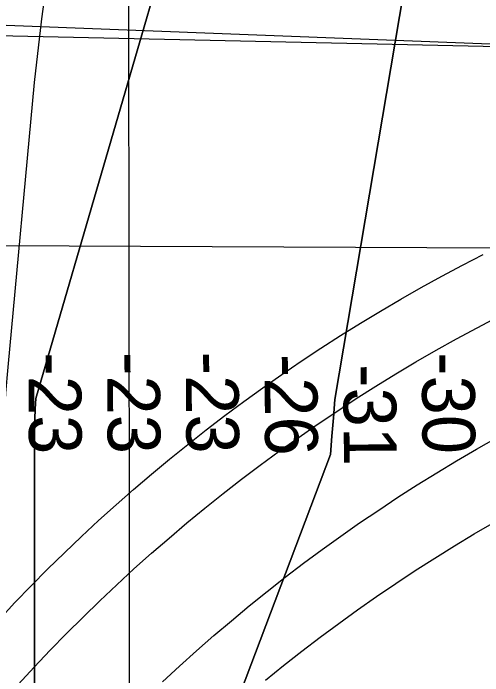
# Model space of a CAD drawing. Extents: x 3313447 to 3351316, y 703786 to 729172.
# Drawn here: x 3322683 to 3323279, y 723299 to 724140 of the extents above; entities that cross this region are included whole.
import ezdxf

# ---------------------------------------------------------------- set-up
doc = ezdxf.new("R2010")
doc.units = 0
for name, color, linetype in [('V-GRID-MAJR', 7, 'Continuous'), ('V-RIVR-RANG', 7, 'Continuous'), ('V-TOPO-DPTH', 7, 'Continuous'), ('V-TOPO-MINR', 7, 'Continuous'), ('V-UTIL-LINE', 7, 'Continuous')]:
    doc.layers.add(name, color=color, linetype=linetype)

msp = doc.modelspace()

# ---------------------------------------------------------------- linework, layer by layer
at = {"layer": 'V-GRID-MAJR'}
msp.add_spline([(3322840.097, 715233.372), (3322833.044, 721295.0380000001), (3322825.991, 727356.734), (3322825.989, 727358.642)], degree=3, dxfattribs=at)
at = {"layer": 'V-TOPO-DPTH'}
for points in [[(3322780.6928966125, 722773.9135975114), (3323085.942843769, 723579.618057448), (3323087.6781204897, 723602.9389646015), (3323089.5236569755, 723626.2507489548), (3323091.5345831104, 723649.5488491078), (3323217.721949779, 724396.975351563), (3323222.338108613, 724432.3250587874), (3323225.6749656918, 724467.8774189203), (3323229.6024016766, 724527.0273703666), (3323229.9778079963, 724533.1593476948), (3323230.311036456, 724539.2933982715), (3323230.5809981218, 724545.4305587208), (3323230.8087819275, 724551.5697924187), (3323246.8464261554, 725053.6727420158)], [(3323246.8464261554, 725053.6727420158), (3323230.8087819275, 724551.5697924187), (3323230.5809981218, 724545.4305587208), (3323230.311036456, 724539.2933982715), (3323229.9778079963, 724533.1593476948), (3323229.6024016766, 724527.0273703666), (3323225.6749656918, 724467.8774189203), (3323222.338108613, 724432.3250587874), (3323217.721949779, 724396.975351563), (3323091.5345831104, 723649.5488491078), (3323089.5236569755, 723626.2507489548), (3323087.6781204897, 723602.9389646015), (3323085.942843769, 723579.618057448), (3322780.6928966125, 722773.9135975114)], [(3322710.1738823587, 722847.3788430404), (3322709.70617478, 723598.3062674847), (3322709.8406802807, 723611.471434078), (3322710.1652569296, 723624.6298504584), (3322710.7749403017, 723637.7781415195), (3322711.5746948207, 723650.9196823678), (3322901.8613284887, 724304.7147465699), (3322908.654235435, 724323.7713700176), (3322914.8245733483, 724343.0464123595), (3322920.623769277, 724362.4267521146), (3322925.86625223, 724381.9650379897), (3322930.737593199, 724401.6086212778), (3322951.7029431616, 724491.6461442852), (3322956.2703006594, 724512.8158044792), (3322960.3751313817, 724534.0670203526), (3322963.786171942, 724555.4405697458), (3322966.734685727, 724576.8956748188), (3322976.29265132, 724655.9697369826), (3322983.022534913, 724717.0785336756)], [(3322983.022534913, 724717.0785336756), (3322976.29265132, 724655.9697369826), (3322966.734685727, 724576.8956748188), (3322963.786171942, 724555.4405697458), (3322960.3751313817, 724534.0670203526), (3322956.2703006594, 724512.8158044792), (3322951.7029431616, 724491.6461442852), (3322930.737593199, 724401.6086212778), (3322925.86625223, 724381.9650379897), (3322920.623769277, 724362.4267521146), (3322914.8245733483, 724343.0464123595), (3322908.654235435, 724323.7713700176), (3322901.8613284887, 724304.7147465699), (3322711.5746948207, 723650.9196823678), (3322710.7749403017, 723637.7781415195), (3322710.1652569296, 723624.6298504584), (3322709.8406802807, 723611.471434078), (3322709.70617478, 723598.3062674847), (3322710.1738823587, 722847.3788430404)]]:
    msp.add_lwpolyline(points, dxfattribs=at)
at = {"layer": 'V-TOPO-MINR'}
for points in [[(3323246.8464261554, 725053.6727420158), (3323230.8087819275, 724551.5697924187), (3323230.5809981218, 724545.4305587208), (3323230.311036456, 724539.2933982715), (3323229.9778079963, 724533.1593476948), (3323229.6024016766, 724527.0273703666), (3323225.6749656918, 724467.8774189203), (3323222.338108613, 724432.3250587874), (3323217.721949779, 724396.975351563), (3323091.5345831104, 723649.5488491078), (3323089.5236569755, 723626.2507489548), (3323087.6781204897, 723602.9389646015), (3323085.942843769, 723579.618057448), (3322780.6928966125, 722773.9135975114)], [(3322983.022534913, 724717.0785336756), (3322976.29265132, 724655.9697369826), (3322966.734685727, 724576.8956748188), (3322963.786171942, 724555.4405697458), (3322960.3751313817, 724534.0670203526), (3322956.2703006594, 724512.8158044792), (3322951.7029431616, 724491.6461442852), (3322930.737593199, 724401.6086212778), (3322925.86625223, 724381.9650379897), (3322920.623769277, 724362.4267521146), (3322914.8245733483, 724343.0464123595), (3322908.654235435, 724323.7713700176), (3322901.8613284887, 724304.7147465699), (3322711.5746948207, 723650.9196823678), (3322710.7749403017, 723637.7781415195), (3322710.1652569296, 723624.6298504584), (3322709.8406802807, 723611.471434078), (3322709.70617478, 723598.3062674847), (3322710.1738823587, 722847.3788430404)], [(3322729.862977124, 724213.4249637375), (3322718.511296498, 724132.8670141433), (3322709.327239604, 724051.9587308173), (3322675.712789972, 723690.6643881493), (3322673.0831773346, 723657.5478233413), (3322671.0519132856, 723624.4027090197), (3322669.9181721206, 723591.2147704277), (3322669.382779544, 723557.998282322), (3322669.0421938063, 723426.1668739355), (3322669.417222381, 723327.0249970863), (3322670.6335238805, 723227.8987995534)]]:
    msp.add_lwpolyline(points, dxfattribs=at)
at = {"layer": 'V-UTIL-LINE'}
for p, q in [((3325404.436, 724020.1680000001), (3322388.1550000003, 724135.034)), ((3322396.4760000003, 724117.356), (3325405.5500000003, 724051.379)), ((3321191.724, 723851.431), (3326707.977, 723826.638))]:
    msp.add_line(p, q, dxfattribs=at)
for points in [[(3322664.291, 723369.883), (3322684.72, 723391.5750000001), (3322705.444, 723412.987), (3322726.4560000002, 723434.1140000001), (3322747.754, 723454.955), (3322769.3310000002, 723475.504), (3322791.188, 723495.759), (3322813.316, 723515.713), (3322835.715, 723535.365), (3322858.38, 723554.711), (3322881.304, 723573.747), (3322904.485, 723592.47), (3322927.92, 723610.873), (3322951.6010000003, 723628.959), (3322975.528, 723646.721), (3322999.6920000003, 723664.154), (3323024.092, 723681.259), (3323048.721, 723698.03), (3323073.578, 723714.465), (3323098.656, 723730.558), (3323123.949, 723746.311), (3323149.454, 723761.718), (3323175.167, 723776.777), (3323201.082, 723791.484), (3323227.194, 723805.838), (3323253.4990000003, 723819.837), (3323279.992, 723833.476)], [(3322689.093, 723287.729), (3322709.222, 723309.534), (3322729.651, 723331.061), (3322750.375, 723352.305), (3322771.387, 723373.262), (3322792.685, 723393.9280000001), (3322814.2660000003, 723414.3), (3322836.125, 723434.372), (3322858.257, 723454.142), (3322880.661, 723473.606), (3322903.328, 723492.761), (3322926.257, 723511.6020000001), (3322949.443, 723530.126), (3322972.88, 723548.329), (3322996.5670000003, 723566.208), (3323020.4960000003, 723583.762), (3323044.666, 723600.983), (3323069.068, 723617.871), (3323093.702, 723634.421), (3323118.56, 723650.633), (3323143.64, 723666.4990000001), (3323168.933, 723682.0210000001), (3323194.4390000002, 723697.192), (3323220.151, 723712.011), (3323246.065, 723726.476), (3323272.173, 723740.585), (3323298.475, 723754.331)], [(3322872.5810000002, 723290.83), (3322894.036, 723310.724), (3322915.7630000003, 723330.322), (3322937.759, 723349.618), (3322960.0160000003, 723368.609), (3322982.534, 723387.2930000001), (3323005.308, 723405.6630000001), (3323028.332, 723423.719), (3323051.6010000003, 723441.456), (3323075.114, 723458.87), (3323098.865, 723475.959), (3323122.849, 723492.72), (3323147.06, 723509.149), (3323171.497, 723525.242), (3323196.151, 723540.997), (3323221.022, 723556.411), (3323246.102, 723571.48), (3323271.386, 723586.203), (3323296.8710000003, 723600.578)], [(3323003.166, 723293.001), (3323026.093, 723311.546), (3323049.274, 723329.7710000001), (3323072.7060000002, 723347.676), (3323096.383, 723365.254), (3323120.299, 723382.507), (3323144.453, 723399.425), (3323168.8370000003, 723416.008), (3323193.447, 723432.253), (3323218.279, 723448.157), (3323243.329, 723463.718), (3323268.591, 723478.931), (3323294.062, 723493.791)]]:
    msp.add_lwpolyline(points, dxfattribs=at)

# ---------------------------------------------------------------- texts
at = {"layer": 'V-RIVR-RANG'}
for s, p in [('-23', (3322701.867788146, 723709.171846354)), ('-23', (3322801.866788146, 723709.599846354)), ('-23', (3322901.8657881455, 723710.0278463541)), ('-26', (3323001.889432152, 723707.2895879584)), ('-30', (3323201.877163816, 723709.464445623)), ('-31', (3323101.9931691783, 723694.2652397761))]:
    msp.add_text(s, height=67.00000000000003, rotation=270.4460833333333, dxfattribs=at).set_placement(p)

doc.saveas('drawing.dxf')
